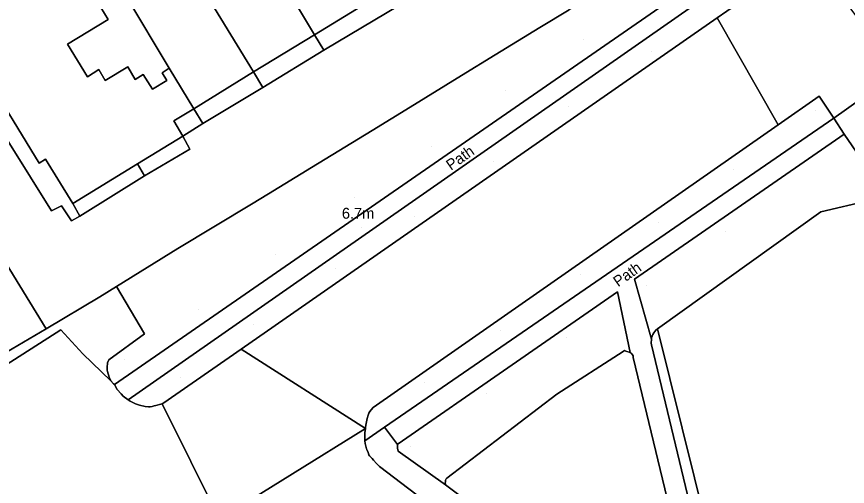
# Model space of a CAD drawing. Extents: x 529240 to 530363, y 179600 to 180767.
# Drawn here: x 529784.9 to 529918.6, y 180192.1 to 180267.7 of the extents above; entities that cross this region are included whole.
import ezdxf

# ---------------------------------------------------------------- set-up
doc = ezdxf.new("R2010")
doc.units = 0
for name, color, linetype in [('Building', 7, 'Continuous'), ('General surface', 7, 'Continuous'), ('Natural environment', 7, 'Continuous'), ('Path', 7, 'Continuous'), ('Road Or Track', 7, 'Continuous'), ('Roadside', 7, 'Continuous'), ('Structure', 7, 'Continuous'), ('Unclassified', 7, 'Continuous')]:
    doc.layers.add(name, color=color, linetype=linetype)

msp = doc.modelspace()

# ---------------------------------------------------------------- linework, layer by layer
at = {"layer": 'Building'}
for points in [[(529852.9, 180277.1), (529842.1, 180294.8), (529836.25, 180291.25), (529835.6, 180292.45), (529834.6, 180294.05), (529826.9, 180289.4), (529827.65, 180288.2), (529827.9, 180287.75), (529828.6, 180286.6), (529822.2, 180282.65), (529832.9, 180264.8)], [(529792.3, 180279.55), (529793.8, 180276.95), (529799.7, 180267.25), (529793.15, 180263.3), (529796.35, 180258.05), (529798.2, 180259.2), (529799.2, 180257.45), (529802.85, 180259.65), (529804.05, 180257.6), (529805.3, 180258.4), (529806.8, 180256.05), (529809.1, 180257.45), (529808.35, 180258.7), (529809.5, 180259.45), (529802.7, 180270.85), (529802.05, 180271.9), (529797.55, 180278.95), (529797.45, 180278.85), (529795.9, 180281.5), (529795.7, 180281.8), (529792.2, 180279.7)], [(529832.9, 180264.8), (529822.2, 180282.65), (529816.2, 180278.95), (529815.5, 180280.15), (529815.25, 180280.55), (529814.45, 180281.85), (529810.5, 180279.4), (529823.05, 180258.85)], [(529813.45, 180252.9), (529823.05, 180258.85), (529810.5, 180279.4), (529806.7, 180277.05), (529807.75, 180275.35), (529808.4, 180274.35), (529802.7, 180270.85), (529809.5, 180259.45)], [(529834.4, 180262.3), (529854.5, 180274.35), (529852.9, 180277.1), (529832.9, 180264.8)], [(529832.9, 180264.8), (529823.05, 180258.85), (529824.6, 180256.3), (529834.4, 180262.3)], [(529814.9, 180250.5), (529824.6, 180256.3), (529823.05, 180258.85), (529813.45, 180252.9)], [(529813.45, 180252.9), (529810.25, 180250.95), (529811.7, 180248.5), (529814.9, 180250.5)]]:
    msp.add_lwpolyline(points, close=True, dxfattribs=at)
for points in [[(529832.9, 180264.8), (529822.2, 180282.65)], [(529810.5, 180279.4), (529823.05, 180258.85)], [(529779.55, 180258.85), (529788.6, 180244.15), (529789.6, 180244.8), (529794, 180237.65), (529804.4, 180244.05), (529811.7, 180248.5), (529810.25, 180250.95), (529813.45, 180252.9), (529809.5, 180259.45), (529808.35, 180258.7), (529809.1, 180257.45), (529806.8, 180256.05), (529805.3, 180258.4), (529804.05, 180257.6), (529802.85, 180259.65), (529799.2, 180257.45), (529798.2, 180259.2), (529796.35, 180258.05), (529793.15, 180263.3), (529799.7, 180267.25), (529793.8, 180276.95)], [(529793.8, 180276.95), (529799.7, 180267.25), (529793.15, 180263.3), (529796.35, 180258.05), (529798.2, 180259.2), (529799.2, 180257.45), (529802.85, 180259.65), (529804.05, 180257.6), (529805.3, 180258.4), (529806.8, 180256.05), (529809.1, 180257.45), (529808.35, 180258.7), (529809.5, 180259.45)], [(529852.9, 180277.1), (529832.9, 180264.8)], [(529854.5, 180274.35), (529834.4, 180262.3)], [(529802.7, 180270.85), (529809.5, 180259.45)], [(529832.9, 180264.8), (529823.05, 180258.85)], [(529834.4, 180262.3), (529832.9, 180264.8)], [(529794, 180237.65), (529789.6, 180244.8), (529788.6, 180244.15), (529779.55, 180258.85), (529780.65, 180259.55), (529777.7, 180264.3)], [(529834.4, 180262.3), (529824.6, 180256.3)], [(529809.5, 180259.45), (529813.45, 180252.9)], [(529823.05, 180258.85), (529813.45, 180252.9)], [(529823.05, 180258.85), (529824.6, 180256.3)], [(529824.6, 180256.3), (529814.9, 180250.5)], [(529813.45, 180252.9), (529810.25, 180250.95), (529811.7, 180248.5)], [(529813.45, 180252.9), (529814.9, 180250.5)], [(529814.9, 180250.5), (529811.7, 180248.5)], [(529811.7, 180248.5), (529804.4, 180244.05)], [(529804.4, 180244.05), (529794, 180237.65)], [(529922.15, 180238.15), (529914.35, 180236.3), (529888.1, 180217.5), (529902.05, 180161.3), (529924.25, 180144.75)], [(529922.15, 180238.15), (529914.35, 180236.3), (529888.1, 180217.5)], [(529888.1, 180217.5), (529902.05, 180161.3), (529924.25, 180144.75)]]:
    msp.add_lwpolyline(points, dxfattribs=at)
at = {"layer": 'General surface'}
for points in [[(529873.9, 180268.8), (529869.15, 180265.95), (529861.95, 180261.6), (529856.55, 180258.25), (529848.3, 180253.15), (529842.15, 180249.39), (529832.42, 180243.43), (529825.5, 180239.2), (529822.73, 180237.53), (529810.9, 180230.4), (529801.05, 180224.3), (529805.55, 180216.7), (529799.8, 180212.5), (529799.6, 180212), (529799.55, 180211.75), (529799.5, 180211.55), (529799.5, 180210.85), (529799.55, 180210.6), (529799.85, 180209.7), (529800, 180209.4), (529800.09, 180209.09), (529800.55, 180208.65), (529800.7, 180208.5), (529904.3, 180280.2)], [(529854.5, 180274.35), (529834.4, 180262.3), (529824.6, 180256.3), (529814.9, 180250.5), (529811.7, 180248.5), (529812.85, 180246.4), (529805.55, 180242.1), (529795.1, 180235.6), (529793.8, 180234.85), (529792.15, 180237.3), (529790.55, 180236.45), (529783.8, 180247.3)], [(529781.2, 180231.3), (529789.7, 180217.5), (529798.35, 180222.65), (529801.05, 180224.3), (529810.9, 180230.4), (529822.73, 180237.53), (529825.5, 180239.2), (529832.42, 180243.43), (529842.15, 180249.39), (529848.3, 180253.15), (529856.55, 180258.25), (529861.95, 180261.6), (529869.15, 180265.95), (529873.9, 180268.8)], [(529902.05, 180161.3), (529888.1, 180217.5), (529887.8, 180217.25), (529887.5, 180216.85), (529887.35, 180216.55), (529887.15, 180216.05), (529887.1, 180215.8), (529887.05, 180215.15), (529887.1, 180214.9), (529899.7, 180162.6)]]:
    msp.add_lwpolyline(points, dxfattribs=at)
for points in [[(529821.09, 180214.21), (529897.71, 180267.52), (529908.6, 180275.1), (529906.5, 180278.35), (529802.9, 180206.05), (529803.2, 180205.85), (529803.65, 180205.6), (529804.1, 180205.4), (529804.55, 180205.25), (529804.75, 180205.2), (529805.65, 180205), (529806.15, 180204.95), (529806.45, 180204.95), (529806.75, 180205), (529807.1, 180205.1), (529807.35, 180205.15), (529808.15, 180205.35), (529808.36, 180205.43), (529808.65, 180205.55)], [(529795.1, 180235.6), (529794, 180237.65), (529789.6, 180244.8), (529788.6, 180244.15), (529779.55, 180258.85), (529780.65, 180259.55), (529777.7, 180264.3), (529776.1, 180263.3), (529778.2, 180259.7), (529776.8, 180258.85), (529783.8, 180247.3), (529790.55, 180236.45), (529792.15, 180237.3), (529793.8, 180234.85)], [(529804.4, 180244.05), (529805.55, 180242.1), (529812.85, 180246.4), (529811.7, 180248.5)], [(529922.15, 180238.15), (529922.65, 180238.15), (529922, 180240.65), (529921.4, 180244.05), (529918.15, 180248.8), (529884.4, 180225.45), (529887.1, 180215.8), (529887.15, 180216.05), (529887.35, 180216.55), (529887.5, 180216.85), (529887.8, 180217.25), (529888.1, 180217.5), (529914.35, 180236.3)], [(529805.55, 180242.1), (529804.4, 180244.05), (529794, 180237.65), (529795.1, 180235.6)], [(529772.3, 180207.3), (529770, 180205.9), (529771, 180204.35), (529780.55, 180209.98), (529792.04, 180217.33), (529795.6, 180213.47), (529800.09, 180209.09), (529800, 180209.4), (529799.85, 180209.7), (529799.55, 180210.6), (529799.5, 180210.85), (529799.5, 180211.55), (529799.55, 180211.75), (529799.6, 180212), (529799.8, 180212.5), (529805.55, 180216.7), (529801.05, 180224.3), (529798.35, 180222.65), (529789.7, 180217.5), (529782.39, 180213.19)], [(529853.95, 180192.4), (529853.95, 180192.55), (529853.9, 180192.65), (529853.95, 180192.9), (529853.95, 180193.1), (529854.05, 180193.25), (529854.1, 180193.35), (529854.2, 180193.45), (529871.9, 180206.95), (529882.55, 180213.85), (529882.8, 180214), (529883, 180213.9), (529883.7, 180213.65), (529881.65, 180223.45), (529846.35, 180198.95), (529846.25, 180198.85), (529846.25, 180198.3), (529846.35, 180197.8)]]:
    msp.add_lwpolyline(points, close=True, dxfattribs=at)
at = {"layer": 'Natural environment'}
msp.add_lwpolyline([(529896.5, 180161.7), (529884.15, 180212.85), (529884.15, 180213.15), (529883.95, 180213.45), (529883.85, 180213.55), (529883.7, 180213.65), (529883, 180213.9), (529882.8, 180214), (529882.55, 180213.85), (529871.9, 180206.95), (529854.2, 180193.45), (529854.1, 180193.35), (529854.05, 180193.25), (529853.95, 180193.1), (529853.95, 180192.9), (529853.9, 180192.65), (529853.95, 180192.55), (529853.95, 180192.4), (529895.7, 180160.95)], dxfattribs=at)
at = {"layer": 'Path'}
for points in [[(529904.3, 180280.2), (529800.7, 180208.5), (529801.15, 180207.7), (529801.75, 180207), (529802.1, 180206.65), (529802.9, 180206.05), (529906.5, 180278.35)], [(529899.7, 180162.6), (529887.1, 180214.9), (529887.05, 180215.15), (529887.1, 180215.8), (529884.4, 180225.45), (529918.15, 180248.8), (529916.45, 180251.4), (529844.17, 180201.63), (529846.25, 180198.85), (529846.35, 180198.95), (529881.65, 180223.45), (529883.7, 180213.65), (529883.85, 180213.55), (529883.95, 180213.45), (529884.15, 180213.15), (529884.15, 180212.85), (529896.5, 180161.7)]]:
    msp.add_lwpolyline(points, dxfattribs=at)
at = {"layer": 'Road Or Track'}
for points in [[(529912.63, 180277.86), (529908.6, 180275.1), (529897.71, 180267.52), (529907.51, 180250.3), (529914.1, 180254.9), (529916.45, 180251.4), (529923.34, 180256.24), (529920.9, 180259.5), (529924.45, 180261.96)], [(529923.34, 180256.24), (529916.45, 180251.4), (529918.15, 180248.8), (529921.4, 180244.05), (530000, 180263.5), (530002, 180264), (530000.58, 180269.6), (530000.45, 180270.1), (530000, 180270), (529928.65, 180252), (529927.9, 180251.85), (529927.2, 180251.85), (529926.95, 180251.95), (529926.75, 180252), (529926.3, 180252.3)], [(529841.08, 180201.46), (529841.1, 180201.65), (529841.2, 180202.25), (529841.35, 180203.05), (529841.5, 180203.6), (529841.65, 180203.9), (529841.8, 180204.15), (529842, 180204.45), (529842.35, 180204.8), (529842.85, 180205.2), (529907.51, 180250.3), (529897.71, 180267.52), (529821.09, 180214.21)], [(529821.09, 180214.21), (529808.65, 180205.55), (529808.36, 180205.43), (529817.61, 180186.84), (529841.08, 180201.46)]]:
    msp.add_lwpolyline(points, close=True, dxfattribs=at)
for points in [[(529897.71, 180267.52), (529908.6, 180275.1)], [(529821.09, 180214.21), (529897.71, 180267.52)], [(529907.51, 180250.3), (529914.1, 180254.9), (529916.45, 180251.4)], [(529916.45, 180251.4), (529918.15, 180248.8)], [(529841.08, 180201.46), (529841.1, 180201.65), (529841.2, 180202.25), (529841.35, 180203.05), (529841.5, 180203.6), (529841.65, 180203.9), (529841.8, 180204.15), (529842, 180204.45), (529842.35, 180204.8), (529842.85, 180205.2), (529907.51, 180250.3)], [(529918.15, 180248.8), (529921.4, 180244.05)], [(529771, 180204.35), (529780.55, 180209.98), (529792.04, 180217.33), (529795.6, 180213.47), (529800.09, 180209.09)], [(529817.61, 180186.84), (529808.36, 180205.43), (529808.15, 180205.35), (529807.35, 180205.15), (529807.1, 180205.1), (529806.75, 180205), (529806.45, 180204.95), (529806.15, 180204.95), (529805.65, 180205), (529804.75, 180205.2), (529804.55, 180205.25), (529804.1, 180205.4), (529803.65, 180205.6), (529803.2, 180205.85), (529802.9, 180206.05), (529802.1, 180206.65), (529801.75, 180207), (529801.15, 180207.7), (529800.7, 180208.5), (529800.55, 180208.65), (529800.09, 180209.09), (529795.6, 180213.47), (529792.04, 180217.33), (529780.55, 180209.98)], [(529808.36, 180205.43), (529808.65, 180205.55), (529821.09, 180214.21)], [(529800.7, 180208.5), (529801.15, 180207.7), (529801.75, 180207), (529802.1, 180206.65), (529802.9, 180206.05)], [(529802.9, 180206.05), (529803.2, 180205.85), (529803.65, 180205.6), (529804.1, 180205.4), (529804.55, 180205.25), (529804.75, 180205.2), (529805.65, 180205), (529806.15, 180204.95), (529806.45, 180204.95), (529806.75, 180205), (529807.1, 180205.1), (529807.35, 180205.15), (529808.15, 180205.35), (529808.36, 180205.43)], [(529897.95, 180153.75), (529843.35, 180195.35), (529842.85, 180195.8), (529842.4, 180196.35), (529842.15, 180196.6), (529841.95, 180196.85), (529841.75, 180197.05), (529841.65, 180197.2), (529841.5, 180197.6), (529841.3, 180198.05), (529841.25, 180198.15), (529841.15, 180198.6), (529841.05, 180199), (529841, 180199.45), (529841, 180200.8), (529841.05, 180201.05), (529841.08, 180201.46), (529817.61, 180186.84)], [(529841, 180199.45), (529841, 180200.8), (529841.05, 180201.05), (529841.08, 180201.46)], [(529841, 180199.45), (529841.05, 180199), (529841.15, 180198.6), (529841.25, 180198.15), (529841.3, 180198.05), (529841.5, 180197.6), (529841.65, 180197.2), (529841.75, 180197.05), (529841.95, 180196.85), (529842.15, 180196.6), (529842.4, 180196.35), (529842.85, 180195.8), (529843.35, 180195.35), (529897.95, 180153.75)]]:
    msp.add_lwpolyline(points, dxfattribs=at)
at = {"layer": 'Roadside'}
msp.add_lwpolyline([(529916.45, 180251.4), (529914.1, 180254.9), (529907.51, 180250.3), (529842.85, 180205.2), (529842.35, 180204.8), (529842, 180204.45), (529841.8, 180204.15), (529841.65, 180203.9), (529841.5, 180203.6), (529841.35, 180203.05), (529841.2, 180202.25), (529841.1, 180201.65), (529841.08, 180201.46), (529841.05, 180201.05), (529841, 180200.8), (529841, 180199.45), (529844.17, 180201.63)], close=True, dxfattribs=at)
msp.add_lwpolyline([(529895.7, 180160.95), (529853.95, 180192.4), (529846.35, 180197.8), (529846.25, 180198.3), (529846.25, 180198.85), (529844.17, 180201.63), (529841, 180199.45), (529841.05, 180199), (529841.15, 180198.6), (529841.25, 180198.15), (529841.3, 180198.05), (529841.5, 180197.6), (529841.65, 180197.2), (529841.75, 180197.05), (529841.95, 180196.85), (529842.15, 180196.6), (529842.4, 180196.35), (529842.85, 180195.8), (529843.35, 180195.35), (529897.95, 180153.75)], dxfattribs=at)
at = {"layer": 'Structure'}
msp.add_lwpolyline([(529789.7, 180217.5), (529781.2, 180231.3), (529773.15, 180244.45), (529764.4, 180258.75), (529758.7, 180255.2), (529761.15, 180251.05), (529755.7, 180247.8), (529753.15, 180252), (529747.15, 180248.4), (529764.5, 180220.1), (529772.3, 180207.3), (529782.39, 180213.19)], close=True, dxfattribs=at)
at = {"layer": 'Unclassified'}
for p, q in [((529876.15, 180264), (529876.15, 180264)), ((529887.05, 180262.15), (529887.05, 180262.15)), ((529863.7, 180255.85), (529863.7, 180255.85)), ((529873.75, 180253.3), (529873.75, 180253.3)), ((529913.5, 180252.6), (529913.5, 180252.6)), ((529851.65, 180246.9), (529851.65, 180246.9)), ((529861.75, 180244.45), (529861.75, 180244.45)), ((529900.3, 180243.15), (529900.3, 180243.15)), ((529839.4, 180238.65), (529839.4, 180238.65)), ((529849, 180235.6), (529849, 180235.6)), ((529840.4, 180233.8), (529840.4, 180233.8)), ((529888.2, 180234.65), (529888.2, 180234.65)), ((529899, 180233.15), (529899, 180233.15)), ((529826.65, 180229.4), (529826.65, 180229.4)), ((529836.3, 180227.2), (529836.3, 180227.2)), ((529875.7, 180226.2), (529875.7, 180226.2)), ((529886.25, 180224.4), (529886.25, 180224.4)), ((529814.25, 180220.6), (529814.25, 180220.6)), ((529823.05, 180218.2), (529823.05, 180218.2)), ((529862.9, 180217.2), (529862.9, 180217.2)), ((529873.45, 180216.05), (529873.45, 180216.05)), ((529802.3, 180212.6), (529802.3, 180212.6)), ((529811.35, 180209.6), (529811.35, 180209.6)), ((529850.65, 180208.85), (529850.65, 180208.85)), ((529860.55, 180207.15), (529860.55, 180207.15)), ((529848.35, 180198.6), (529848.35, 180198.6))]:
    msp.add_line(p, q, dxfattribs=at)
for points in [[(529905.7, 180287.9), (529875.95, 180270.05), (529875.43, 180269.73), (529873.9, 180268.8), (529869.15, 180265.95), (529861.95, 180261.6), (529856.55, 180258.25), (529848.3, 180253.15), (529842.15, 180249.39), (529832.42, 180243.43), (529825.5, 180239.2), (529822.73, 180237.53), (529810.9, 180230.4), (529801.05, 180224.3)], [(529800.7, 180208.5), (529904.3, 180280.2)], [(529802.9, 180206.05), (529906.5, 180278.35), (529908.6, 180275.1)], [(529897.71, 180267.52), (529907.51, 180250.3)], [(529789.7, 180217.5), (529781.2, 180231.3), (529773.15, 180244.45), (529764.4, 180258.75)], [(529916.45, 180251.4), (529923.34, 180256.24)], [(529916.45, 180251.4), (529844.17, 180201.63)], [(529811.7, 180248.5), (529812.85, 180246.4), (529805.55, 180242.1)], [(529884.4, 180225.45), (529918.15, 180248.8)], [(529795.1, 180235.6), (529793.8, 180234.85), (529792.15, 180237.3), (529790.55, 180236.45), (529783.8, 180247.3)], [(529804.4, 180244.05), (529805.55, 180242.1)], [(529805.55, 180242.1), (529795.1, 180235.6)], [(529794, 180237.65), (529795.1, 180235.6)], [(529801.05, 180224.3), (529798.35, 180222.65), (529789.7, 180217.5)], [(529801.05, 180224.3), (529805.55, 180216.7), (529799.8, 180212.5), (529799.6, 180212), (529799.55, 180211.75), (529799.5, 180211.55), (529799.5, 180210.85), (529799.55, 180210.6), (529799.85, 180209.7), (529800, 180209.4), (529800.09, 180209.09)], [(529884.4, 180225.45), (529887.1, 180215.8)], [(529846.25, 180198.85), (529846.35, 180198.95), (529881.65, 180223.45)], [(529881.65, 180223.45), (529883.7, 180213.65)], [(529772.3, 180207.3), (529782.39, 180213.19), (529789.7, 180217.5)], [(529887.1, 180215.8), (529887.15, 180216.05), (529887.35, 180216.55), (529887.5, 180216.85), (529887.8, 180217.25), (529888.1, 180217.5)], [(529899.9, 180161.7), (529899.7, 180162.6), (529887.1, 180214.9), (529887.05, 180215.15), (529887.1, 180215.8)], [(529841.08, 180201.46), (529821.09, 180214.21)], [(529853.95, 180192.4), (529853.95, 180192.55), (529853.9, 180192.65), (529853.95, 180192.9), (529853.95, 180193.1), (529854.05, 180193.25), (529854.1, 180193.35), (529854.2, 180193.45), (529871.9, 180206.95), (529882.55, 180213.85), (529882.8, 180214), (529883, 180213.9), (529883.7, 180213.65)], [(529883.7, 180213.65), (529883.85, 180213.55), (529883.95, 180213.45), (529884.15, 180213.15), (529884.15, 180212.85), (529896.5, 180161.7), (529896.45, 180161.45)], [(529800.09, 180209.09), (529800.55, 180208.65), (529800.7, 180208.5)], [(529808.36, 180205.43), (529817.61, 180186.84)], [(529844.17, 180201.63), (529841, 180199.45)], [(529846.25, 180198.85), (529844.17, 180201.63)], [(529817.61, 180186.84), (529841.08, 180201.46)], [(529853.95, 180192.4), (529846.35, 180197.8), (529846.25, 180198.3), (529846.25, 180198.85)], [(529895.95, 180160.9), (529895.8, 180160.9), (529895.7, 180160.95), (529853.95, 180192.4)]]:
    msp.add_lwpolyline(points, dxfattribs=at)

# ---------------------------------------------------------------- texts
at = {"layer": 'Roadside'}
for rotation, p in [(35.2, (529854.85, 180242.9)), (35.3, (529881.75, 180224.15))]:
    msp.add_text('Path', height=1.75, rotation=rotation, dxfattribs=at).set_placement(p)
at = {"layer": 'Unclassified'}
msp.add_text('6.7m', height=1.75, dxfattribs=at).set_placement((529837.3, 180235.2))

doc.saveas('drawing.dxf')
